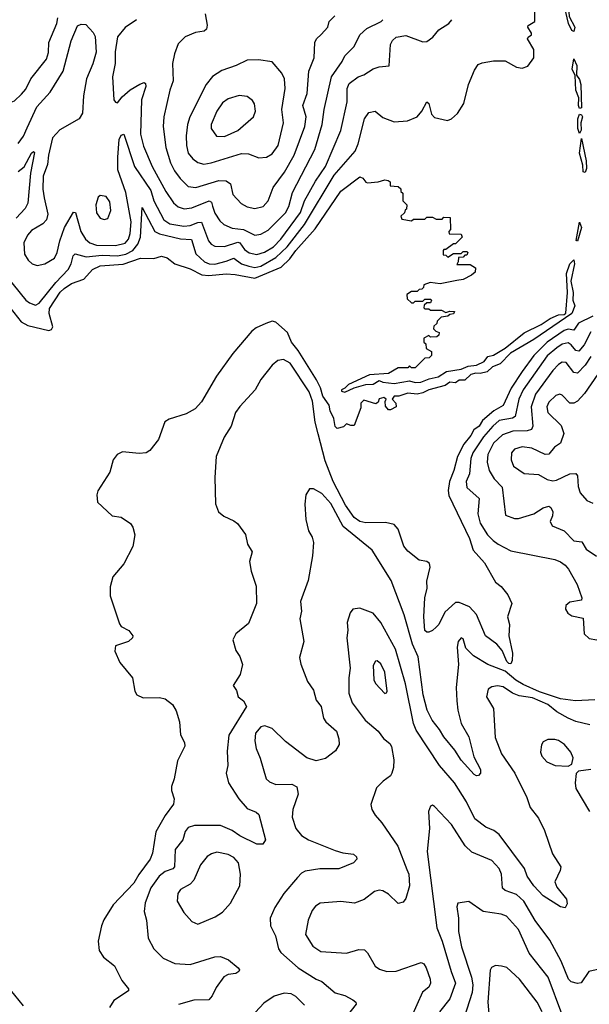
# Model space of a CAD drawing. Extents: x 1678431 to 1860718, y 384618 to 522882.
# Tile 280 of 473: x 1753013 to 1755996, y 494504 to 499665. Entities that reach past the tile are written whole.
import ezdxf

# ---------------------------------------------------------------- set-up
doc = ezdxf.new("R2010")
doc.units = 0

msp = doc.modelspace()

# ---------------------------------------------------------------- linework, layer by layer
at = {"layer": '0CON10XD'}
for points in [[(1755915, 499603.8), (1755905, 499608.8), (1755886.7, 499645), (1755867.8, 499727.8), (1755835, 499786.2), (1755834.3, 499805.7), (1755859.1, 499785), (1755871.2, 499741.2), (1755887.2, 499725), (1755891.4, 499681.4), (1755921.1, 499625), (1755915, 499603.8)], [(1752486.6, 499726.6), (1752516.5, 499615), (1752580, 499495), (1752600, 499475), (1752615, 499446), (1752682.6, 499422.6), (1752735, 499421.1), (1752757.3, 499407.3), (1752768.2, 499385), (1752788.5, 499275), (1752811.9, 499241.9), (1752865, 499210.9), (1752925, 499215.6), (1752985, 499239.2), (1753022.2, 499275), (1753045, 499301.4), (1753070.9, 499355), (1753152.6, 499457.4), (1753163.7, 499493.7), (1753164.6, 499545), (1753208.1, 499645), (1753212.4, 499675)], [(1752941.6, 498321.6), (1753044.3, 498195), (1753065, 498180), (1753095, 498168.6), (1753115, 498179.4), (1753202.2, 498287.8), (1753267.5, 498355), (1753282.2, 498385), (1753292.2, 498427.8), (1753302.6, 498437.4), (1753361.1, 498421.1), (1753445, 498430.2), (1753525, 498427.4), (1753568.7, 498435), (1753605, 498455.4), (1753631.8, 498488.2), (1753645, 498524.5), (1753655, 498680.8), (1753721, 498555), (1753745, 498541.6), (1753855, 498516.7), (1753913.3, 498513.3), (1753935, 498438), (1753980.8, 498395), (1754005, 498384.8), (1754035, 498383.8), (1754095, 498398.3), (1754135, 498415.2), (1754174.9, 498384.9), (1754212.7, 498372.7), (1754245, 498366.4), (1754275, 498372.9), (1754355, 498417.5), (1754413.3, 498475), (1754505, 498591.5), (1754659.8, 498850.2), (1754770.5, 498975), (1754786, 499015), (1754818.4, 499145), (1754841.7, 499178.3), (1754875, 499185.6), (1754915, 499152.9), (1754975, 499129.1), (1755044, 499134), (1755095.4, 499155), (1755119.5, 499185), (1755145, 499234), (1755156.4, 499225), (1755168.9, 499168.9), (1755185, 499152.2), (1755253.2, 499136.8), (1755275, 499145.8), (1755306.1, 499173.9), (1755339.4, 499225), (1755362.9, 499325), (1755395, 499400), (1755415, 499429.2), (1755435, 499439.4), (1755495, 499450), (1755555, 499448.6), (1755615.6, 499415.6), (1755645, 499411.4), (1755675, 499421.9), (1755705.9, 499465), (1755705, 499508), (1755672.9, 499565), (1755675.8, 499574.2), (1755693.3, 499585), (1755694, 499595), (1755674.3, 499625.7), (1755675.8, 499635), (1755711.3, 499655), (1755711.1, 499715)], [(1753983.5, 499696.5), (1753994.5, 499635.5), (1753990.6, 499615), (1753978.8, 499605), (1753932.8, 499597.2), (1753880, 499575), (1753842.2, 499537.8), (1753823.2, 499486.8), (1753813.1, 499435), (1753817.3, 499345), (1753799.5, 499295), (1753768.5, 499155), (1753764.7, 499105), (1753778.1, 498995), (1753802.1, 498915), (1753823.3, 498873.3), (1753852.6, 498832.6), (1753895, 498790.8), (1753935.2, 498784.8), (1754055, 498822.5), (1754095, 498820.3), (1754116.2, 498805), (1754129.1, 498749.1), (1754172, 498702), (1754204, 498684), (1754245, 498675.6), (1754288.6, 498685), (1754314.5, 498715), (1754341.1, 498785), (1754400, 498865), (1754450.8, 498955), (1754506.1, 499105), (1754513.8, 499155), (1754495.3, 499215), (1754517.9, 499277.9), (1754527.9, 499395), (1754554.6, 499465), (1754558.9, 499545), (1754568.2, 499565), (1754592.6, 499587.4), (1754626.9, 499625), (1754633.3, 499655), (1754662.7, 499685)], [(1753004.4, 499015.6), (1753032.1, 499055), (1753051.7, 499098.3), (1753101.8, 499208.2), (1753171.9, 499285), (1753240, 499395), (1753282.5, 499555), (1753315, 499632), (1753335, 499642.2), (1753359.1, 499639.1), (1753398.1, 499598.1), (1753407.5, 499577.5), (1753412.6, 499495), (1753395.7, 499434.3), (1753362.2, 499355), (1753346.2, 499265), (1753341.6, 499175), (1753323.9, 499146.1), (1753222.7, 499087.3), (1753184.3, 499045.7), (1753163, 498955), (1753158.3, 498905), (1753136, 498845), (1753133.9, 498776.1), (1753141.7, 498731.7), (1753159.6, 498645), (1753153.3, 498615), (1753134.7, 498595.3), (1753075, 498559.4), (1753053.5, 498535), (1753033.8, 498495), (1753038.5, 498435), (1753056.9, 498405), (1753078, 498385), (1753105, 498376.7), (1753145, 498384.6), (1753194.3, 498415.7), (1753209.3, 498445), (1753222.3, 498505), (1753248.1, 498575), (1753295, 498656.7), (1753305, 498654.2), (1753332.7, 498555), (1753357.8, 498515), (1753380, 498495), (1753415, 498482.9), (1753515, 498480.7), (1753565, 498493.9), (1753581.9, 498515), (1753592, 498545), (1753596.5, 498605), (1753569.5, 498759.5), (1753527.6, 498877.6), (1753526.7, 498945), (1753533.5, 499036.5), (1753545, 499060), (1753558.6, 499065), (1753613.5, 498895), (1753699.1, 498769.1), (1753716.2, 498716.2), (1753767.6, 498615), (1753798.6, 498595), (1753873, 498583), (1753905, 498585.6), (1753945, 498602.5), (1753965, 498603.1), (1754001.2, 498505), (1754015, 498487.5), (1754035, 498478.2), (1754085, 498475.2), (1754155, 498498.3), (1754165.6, 498495.6), (1754190.2, 498460.2), (1754215, 498442.6), (1754255, 498434.3), (1754295, 498446.6), (1754341.9, 498475), (1754380, 498515), (1754483.4, 498655), (1754504.6, 498715.4), (1754561.6, 498818.4), (1754614.3, 498895), (1754695.7, 499084.3), (1754728.9, 499235), (1754727.6, 499305), (1754739.2, 499330.8), (1754785, 499365.9), (1754815, 499376.1), (1754865, 499406.9), (1754895, 499417.1), (1754947.7, 499422.3), (1754955.8, 499534.2), (1754965, 499556), (1754985, 499574.2), (1755035, 499582.5), (1755125, 499548.6), (1755145, 499550.8), (1755176.1, 499573.9), (1755208.3, 499611.7), (1755260, 499645), (1755276.2, 499665)], [(1753624.4, 499665), (1753565.8, 499624.3), (1753524.6, 499575), (1753513.6, 499496.4), (1753513.1, 499435), (1753498.9, 499365), (1753506.7, 499245), (1753515, 499232.5), (1753525, 499230), (1753549.3, 499260.7), (1753592, 499298), (1753642.7, 499327.3), (1753665, 499335.5), (1753671.1, 499331.1), (1753673.8, 499315), (1753650.5, 499245), (1753645.3, 499065), (1753662.1, 499002.1), (1753705.8, 498895), (1753778.1, 498765), (1753819.2, 498705), (1753843.2, 498683.2), (1753875, 498673.8), (1753915, 498678), (1754005, 498715.7), (1754017.8, 498707.8), (1754023.2, 498686.8), (1754035, 498650), (1754060.7, 498610.7), (1754081.2, 498591.2), (1754125, 498571.6), (1754184.6, 498564.6), (1754245, 498535.3), (1754275, 498540.6), (1754315, 498561.3), (1754405, 498651.8), (1754423.1, 498685), (1754441.7, 498758.3), (1754559, 498985), (1754597.4, 499115), (1754608.1, 499195), (1754646.8, 499365), (1754702.7, 499445), (1754716.5, 499475), (1754764.7, 499525.3), (1754795, 499585.7), (1754830.5, 499619.5), (1754905.7, 499655), (1754914.3, 499665)], [(1753977.4, 498907.4), (1754015, 498914.7), (1754175, 498963.2), (1754212, 498962), (1754265, 498940), (1754305, 498944.4), (1754335, 498962.2), (1754367.3, 499005), (1754395.4, 499125), (1754385.3, 499195), (1754402.5, 499305), (1754399.3, 499355), (1754385.2, 499385.2), (1754335, 499444.3), (1754264.2, 499454.2), (1754205, 499452.9), (1754145.9, 499424.1), (1754070.7, 499399.3), (1754023.1, 499366.9), (1753988.8, 499325), (1753904.8, 499155.2), (1753892.2, 499115), (1753884.2, 499055.8), (1753885.9, 499005), (1753895.7, 498965.7), (1753919.5, 498935), (1753946.4, 498916.4), (1753977.4, 498907.4)], [(1755945, 499200), (1755938.9, 499215), (1755941.8, 499255), (1755925.3, 499295), (1755922.2, 499372.2), (1755906, 499405), (1755915, 499460), (1755930.6, 499425), (1755929.2, 499375), (1755945, 499351.4), (1755952.5, 499325), (1755955, 499203.3), (1755945, 499200)], [(1754085, 499052.3), (1754155, 499083.8), (1754237.3, 499155), (1754247.7, 499185), (1754243.3, 499223.3), (1754231.7, 499241.7), (1754205, 499262.5), (1754163.1, 499266.9), (1754105, 499250), (1754075, 499228.5), (1754045.5, 499185), (1754015.6, 499115), (1754015.7, 499095), (1754043.8, 499055), (1754085, 499052.3)], [(1755945, 499067.5), (1755937.1, 499095), (1755936.7, 499145), (1755945, 499170), (1755955, 499166), (1755960.5, 499155), (1755952.5, 499125), (1755954, 499086), (1755945, 499067.5)], [(1755975, 498864.3), (1755965, 498867.5), (1755962.2, 498902.2), (1755944.3, 498965), (1755955, 499042.5), (1755979.1, 498925), (1755981.2, 498885), (1755975, 498864.3)], [(1753005, 498868.5), (1753036, 498894), (1753075, 498965.6), (1753085, 498974), (1753089.5, 498969.5), (1753069.1, 498860.9), (1753055, 498702.5), (1753041.4, 498675), (1752995, 498624.7)], [(1752925, 498202.9), (1753021, 498081), (1753055, 498061.2), (1753165, 498035.2), (1753179.2, 498040.8), (1753186.2, 498055), (1753167.5, 498125), (1753169.7, 498150.3), (1753225, 498236.1), (1753245, 498256.6), (1753285, 498281.2), (1753348.1, 498305), (1753394.5, 498355), (1753435, 498374.7), (1753555, 498383.2), (1753645.4, 498415.4), (1753715, 498413.1), (1753755.6, 498425.6), (1753785, 498416.9), (1753825.4, 498385.4), (1753905, 498359.6), (1753966.9, 498326.9), (1754003.8, 498323.8), (1754095, 498332.2), (1754141.6, 498328.4), (1754245, 498310.4), (1754382.1, 498367.9), (1754428.6, 498411.4), (1754458.5, 498455), (1754560.5, 498569.5), (1754695, 498766.9), (1754795, 498842), (1754810, 498835), (1754825, 498812.5), (1754835, 498810), (1754890, 498815), (1754925, 498825.6), (1754942, 498822), (1754952.5, 498815), (1754953.3, 498793.3), (1754995, 498790), (1755008.3, 498778.3), (1755010, 498765), (1755020, 498755), (1755020, 498715), (1755040, 498695), (1755038.3, 498671.7), (1755031.7, 498668.3), (1755028.3, 498651.7), (1755010, 498635), (1755015, 498620), (1755065, 498610), (1755075, 498620), (1755135, 498620), (1755145, 498630), (1755175, 498630), (1755195, 498620), (1755225, 498620), (1755235, 498630), (1755268.3, 498628.3), (1755270, 498565), (1755260, 498555), (1755261.7, 498541.7), (1755325, 498540), (1755330, 498525), (1755295, 498490), (1755285, 498490), (1755245, 498460), (1755235, 498460), (1755230, 498455), (1755231.7, 498431.7), (1755245, 498430), (1755255, 498420), (1755285, 498440), (1755325, 498440), (1755335, 498450), (1755355, 498450), (1755360, 498445), (1755355, 498430), (1755345, 498430), (1755335, 498420), (1755311.7, 498418.3), (1755310, 498395), (1755301.7, 498381.7), (1755371.7, 498381.7), (1755400, 498365), (1755398.3, 498341.7), (1755380, 498325), (1755335, 498302.5), (1755303, 498297), (1755215, 498280), (1755163, 498287), (1755130, 498275), (1755128.3, 498261.7), (1755118.3, 498251.7), (1755105, 498250), (1755095, 498240), (1755065, 498240), (1755040, 498225), (1755041.7, 498201.7), (1755065, 498180), (1755075, 498180), (1755085, 498190), (1755125, 498190), (1755135, 498200), (1755165, 498200), (1755170, 498195), (1755165, 498180), (1755145, 498180), (1755131.7, 498168.3), (1755130, 498155), (1755135, 498150), (1755155, 498150), (1755165, 498142.5), (1755221.7, 498141.7), (1755245, 498130), (1755265, 498137.5), (1755290, 498135), (1755285, 498122.5), (1755265, 498120), (1755255, 498110), (1755220, 498105), (1755200, 498085), (1755198.3, 498071.7), (1755181.7, 498058.3), (1755180, 498045), (1755191.7, 498031.7), (1755210, 498025), (1755208.3, 498011.7), (1755198.3, 498001.7), (1755165, 498000), (1755155, 498010), (1755130, 497995), (1755130, 497975), (1755140, 497965), (1755141.7, 497941.7), (1755170, 497925), (1755170, 497905), (1755158.3, 497891.7), (1755135, 497890), (1755085, 497840), (1755065, 497840), (1755055, 497850), (1755045, 497840), (1754995, 497840), (1754945, 497810), (1754845, 497802.5), (1754735, 497752.5), (1754716.2, 497733.8), (1754697.5, 497725), (1754698.3, 497718.3), (1754715, 497713.1), (1754764, 497736), (1754825, 497752.2), (1754865, 497754.1), (1754895, 497772.9), (1754915, 497764.5), (1754975, 497758.6), (1755055, 497771.5), (1755085, 497762.9), (1755113.3, 497765), (1755157.3, 497782.7), (1755205, 497793.2), (1755248.9, 497821.1), (1755325, 497832.9), (1755361.7, 497848.3), (1755405, 497854.1), (1755445, 497873.9), (1755465, 497900), (1755495, 497906.2), (1755556.1, 497943.9), (1755655.9, 498024.1), (1755745, 498067.1), (1755791.7, 498098.3), (1755835, 498117.3), (1755865, 498119.5), (1755873.9, 498126.1), (1755881.3, 498235), (1755877.1, 498335), (1755893.5, 498385), (1755915, 498406.7), (1755919.6, 498385), (1755898.8, 498295), (1755911.2, 498235), (1755909.6, 498195), (1755920, 498165), (1755905.4, 498125), (1755705, 497988.4), (1755583.8, 497916.2), (1755528.7, 497861.3), (1755490, 497845), (1755460.9, 497819.1), (1755425, 497810.8), (1755402.4, 497812.4), (1755375.5, 497805), (1755345, 497775.4), (1755315, 497775.4), (1755295, 497762), (1755265, 497764), (1755242.2, 497747.8), (1755156.2, 497725), (1755125, 497709.1), (1755095, 497702.5), (1755045, 497707.1), (1754999.1, 497690.9), (1754975, 497692), (1754963.3, 497675), (1754983.8, 497655), (1754984.1, 497635.9), (1754955, 497620), (1754945, 497620), (1754929.3, 497639.3), (1754927, 497663), (1754932.5, 497675), (1754920, 497685), (1754895, 497677.5), (1754890.7, 497659.3), (1754878.3, 497651.7), (1754815, 497670.8), (1754798.8, 497655), (1754799.3, 497630.7), (1754765, 497537.5), (1754747, 497537), (1754725, 497546.7), (1754709.5, 497530.5), (1754675, 497522.5), (1754665, 497532.5), (1754658, 497575), (1754639.2, 497615), (1754633.1, 497645), (1754601.4, 497691.4), (1754589, 497735), (1754567.5, 497777.5), (1754471.5, 497931.5), (1754435.6, 497975), (1754414.8, 498024.8), (1754355, 498079.5), (1754335, 498084.4), (1754302.3, 498072.3), (1754250.9, 498049.1), (1754228.2, 498031.8), (1754128.6, 497915), (1754043.4, 497796.6), (1753965, 497661.2), (1753932, 497625), (1753885, 497598.9), (1753795, 497571.5), (1753772.9, 497557.1), (1753740.6, 497465), (1753695, 497407.5), (1753675, 497394.4), (1753639.3, 497390.7), (1753550.8, 497399.2), (1753522.5, 497385), (1753501.7, 497358.3), (1753485, 497292.5), (1753421.2, 497195), (1753416.2, 497175), (1753420, 497135), (1753497.5, 497065), (1753545, 497056.7), (1753593.4, 497023.4), (1753605.6, 497005), (1753615.8, 496965), (1753606.2, 496903.8)], [(1753455, 498617.5), (1753475, 498622), (1753490, 498665), (1753485, 498710), (1753465, 498737.5), (1753435, 498742.5), (1753424.3, 498735), (1753412.2, 498695), (1753415, 498653.3), (1753435, 498624.2), (1753455, 498617.5)], [(1755935, 498504), (1755928.3, 498508.3), (1755945, 498603.3), (1755955.3, 498575), (1755935, 498504)], [(1756015, 498110), (1755939.5, 498075), (1755915, 498037.6), (1755885, 498041.9), (1755865, 498035.7), (1755775.6, 497975), (1755705.2, 497905), (1755645, 497820.7), (1755586.3, 497733.7), (1755545, 497642.8), (1755496, 497614), (1755436.9, 497563.1), (1755419.1, 497535), (1755391.2, 497515), (1755375.9, 497485), (1755339.6, 497440.4), (1755306.3, 497375), (1755287.6, 497302.4), (1755263.9, 497245), (1755257.4, 497197.4), (1755260.4, 497170.4), (1755368.3, 496945), (1755388.2, 496885), (1755447.3, 496817.3), (1755505, 496715.6), (1755535, 496694.4), (1755570.3, 496650.3), (1755590, 496605), (1755568.5, 496535), (1755578, 496495), (1755574.7, 496434.7), (1755594.2, 496345), (1755591.9, 496305), (1755585, 496288), (1755575, 496289.6), (1755565, 496300.9), (1755539.1, 496359.1), (1755511.5, 496391.5), (1755452.9, 496435), (1755405, 496547.1), (1755368, 496588), (1755315, 496610), (1755295, 496610), (1755240.2, 496559.8), (1755207.9, 496495), (1755195, 496480.6), (1755175, 496462.5), (1755155, 496454.2), (1755145, 496454), (1755135, 496463.8), (1755130.4, 496535), (1755134.6, 496635), (1755146.4, 496685), (1755145, 496722.5), (1755163.1, 496795), (1755159.4, 496815), (1755145, 496824.4), (1755105, 496831.5), (1755045, 496878.1), (1755024.6, 496905), (1754996, 496995), (1754975, 497019.2), (1754928.9, 497028.9), (1754825, 497027.3), (1754795, 497035.2), (1754765, 497055.2), (1754719.7, 497119.7), (1754654.1, 497245), (1754612.7, 497352.7), (1754576.8, 497493.2), (1754560.9, 497555), (1754545.8, 497665), (1754529.3, 497715), (1754429.6, 497865), (1754395, 497883.3), (1754365, 497879.2), (1754335, 497854), (1754275, 497778), (1754245.5, 497724.5), (1754165, 497638), (1754143.7, 497606.3), (1754120.8, 497535), (1754083.3, 497476.7), (1754042.2, 497375), (1754034.4, 497265), (1754037.7, 497127.7), (1754053.3, 497085), (1754081.7, 497061.7), (1754135, 497038.8), (1754154.1, 497024.1), (1754195, 496966.7), (1754206, 496915), (1754230, 496875), (1754215.6, 496824.4), (1754224.6, 496774.6), (1754252.1, 496695), (1754253.1, 496605), (1754210.9, 496499.1), (1754144.2, 496445), (1754130, 496415), (1754145, 496357.5), (1754165, 496326.7), (1754180, 496285), (1754167.9, 496232.1), (1754131.2, 496175), (1754147.7, 496147.7), (1754156.7, 496115), (1754184.2, 496094.2), (1754201.2, 496065), (1754107.7, 495915), (1754099.4, 495830.6), (1754102.5, 495755), (1754094.4, 495715), (1754105.8, 495665), (1754161.3, 495581.3), (1754205, 495530.6), (1754250.6, 495510.6), (1754265, 495498), (1754300, 495365), (1754286.7, 495343.3), (1754255, 495342.9), (1754166.2, 495386.2), (1754125, 495415.3), (1754065, 495441.2), (1753928.8, 495441.2), (1753895, 495430.8), (1753879.8, 495410.2), (1753867.8, 495365), (1753826.9, 495315), (1753823.8, 495225), (1753815, 495213.1), (1753775, 495199.3), (1753742.5, 495175), (1753699.4, 495115), (1753669.2, 495035), (1753665, 494990), (1753676.2, 494945), (1753685, 494850), (1753715, 494794.2), (1753764.3, 494745), (1753825, 494718.2), (1753905, 494711.5), (1754035, 494752.2), (1754065, 494753.5), (1754106.4, 494736.4), (1754157.5, 494695), (1754164, 494685), (1754161.2, 494675), (1754145, 494665.8), (1754105, 494660.6), (1754081.7, 494648.3), (1754042, 494592), (1754021.7, 494548.3), (1754002.9, 494527.1), (1753925.4, 494525.4), (1753845, 494502.7)], [(1756005, 498027.9), (1755969.4, 497960.6), (1755941.9, 497928.1), (1755925, 497930), (1755900.7, 497960.7), (1755885, 497970.4), (1755855, 497964.4), (1755825.8, 497945), (1755775, 497902.7), (1755649.6, 497725), (1755627, 497675), (1755607.9, 497585), (1755593.5, 497576.5), (1755525, 497563.1), (1755490.4, 497535), (1755441.4, 497478.6), (1755385.6, 497395), (1755375.2, 497365), (1755368.1, 497285), (1755351.1, 497245), (1755355, 497211.9), (1755419.6, 497155), (1755412.7, 497075), (1755424.6, 497025), (1755463.8, 496965), (1755493.6, 496935), (1755518.9, 496915), (1755585, 496880.9), (1755815, 496835.3), (1755845, 496823.3), (1755869.6, 496805), (1755886.9, 496785), (1755932.5, 496705), (1755957.5, 496635), (1755955, 496622.5), (1755895, 496611.2), (1755874, 496595), (1755871.2, 496575), (1755884.3, 496554.3), (1755905, 496540), (1755965, 496527.5), (1755968.9, 496445), (1755995, 496421.1), (1756035, 496413.6)], [(1756005, 497899.3), (1755975.4, 497854.6), (1755935, 497811.2), (1755915, 497815.5), (1755875, 497868.5), (1755855, 497868.9), (1755835, 497856.6), (1755805, 497825.3), (1755715, 497702.7), (1755692.6, 497635), (1755700.3, 497535), (1755692.7, 497517.3), (1755671, 497509), (1755595, 497507.3), (1755541.5, 497488.5), (1755495.3, 497445), (1755464.2, 497385), (1755461.1, 497345), (1755472.6, 497302.6), (1755498.2, 497258.2), (1755539.6, 497215), (1755557, 497067), (1755605, 497050.6), (1755625, 497050.6), (1755705, 497075.5), (1755755, 497105.4), (1755785, 497114.3), (1755795, 497108), (1755805.3, 497085.3), (1755804.4, 497065), (1755791.5, 497035), (1755801.2, 497011.2), (1755865, 496985.8), (1755915, 496933.2), (1755957.8, 496927.8), (1755980.3, 496890.3), (1756033.3, 496853.3)], [(1756095.3, 497885), (1755971.4, 497705), (1755935, 497665.4), (1755915, 497654.5), (1755895, 497655.6), (1755855, 497696.9), (1755841.9, 497701.9), (1755820.6, 497695), (1755785, 497660.5), (1755774.1, 497635), (1755778.5, 497605), (1755848.1, 497538.1), (1755862.1, 497495), (1755845.4, 497445), (1755814.5, 497425), (1755785, 497387.1), (1755765, 497385.4), (1755695, 497418.2), (1755645, 497425.7), (1755605, 497413.4), (1755588.4, 497395), (1755587, 497357), (1755599.6, 497325), (1755655, 497286.2), (1755730.7, 497280.7), (1755775.5, 497255.5), (1755805, 497248.2), (1755825, 497251.3), (1755895, 497283.5), (1755926, 497286), (1755933.8, 497273.8), (1755937.2, 497217.2), (1755948.2, 497185), (1755984.1, 497144.1), (1756015, 497130)], [(1756025, 496100.5), (1755924.8, 496095.2), (1755845, 496104.9), (1755735, 496141.1), (1755650.4, 496180.4), (1755612, 496202), (1755555, 496250.4), (1755465, 496285.7), (1755389.9, 496329.9), (1755350.4, 496370.4), (1755335, 496418.8), (1755325, 496423.8), (1755309.4, 496405), (1755304.5, 496375), (1755311.2, 496285), (1755298.4, 496165), (1755302.5, 496095), (1755307.6, 496045), (1755325.3, 495975), (1755365, 495905.8), (1755391.7, 495801.7), (1755425.9, 495735), (1755426.5, 495715), (1755416.4, 495703.6), (1755405, 495700.8), (1755392.5, 495707.5), (1755325, 495782.7), (1755292.1, 495835), (1755235, 495905.3), (1755212.1, 495945), (1755172.4, 495992.4), (1755146.7, 496045), (1755126.3, 496125), (1755099.2, 496325), (1755071, 496391), (1755026.6, 496545), (1754958.8, 496725), (1754858.5, 496885), (1754707.4, 497007.4), (1754641.7, 497128.3), (1754595, 497181.9), (1754552.5, 497205), (1754530, 497205), (1754512, 497175), (1754506, 497125), (1754511.2, 497045), (1754526.1, 496986.1), (1754545, 496952.5), (1754551.4, 496925), (1754547.1, 496855), (1754524, 496725), (1754484.2, 496615.8), (1754488.6, 496565), (1754480.8, 496525), (1754500.8, 496405), (1754478.6, 496321.4), (1754485, 496286.7), (1754520.5, 496195), (1754551.1, 496151.1), (1754565, 496097.5), (1754592.2, 496065), (1754603.4, 496003.4), (1754615.6, 495985), (1754671.5, 495935), (1754684.2, 495895), (1754685.8, 495865), (1754667.7, 495832.3), (1754615, 495792), (1754565, 495780), (1754516.2, 495795), (1754405, 495880.9), (1754335, 495949.6), (1754296.4, 495963.6), (1754275, 495958.2), (1754247.3, 495925), (1754244, 495884), (1754250.8, 495845), (1754273, 495793), (1754304.4, 495685), (1754320.6, 495670.6), (1754355, 495656.2), (1754437.9, 495657.9), (1754464.1, 495644.1), (1754471.2, 495605), (1754443.1, 495525), (1754440, 495485), (1754458.5, 495425), (1754488.2, 495388.2), (1754525, 495366.1), (1754665, 495309.6), (1754705, 495297.3), (1754760.7, 495290.7), (1754777.3, 495277.3), (1754779.4, 495265), (1754761.2, 495245), (1754685, 495213.6), (1754585, 495213.1), (1754508.8, 495201.2), (1754488.2, 495191.8), (1754468.3, 495168.3), (1754397.1, 495085), (1754349.3, 495010.7), (1754325.5, 494955), (1754327.1, 494915), (1754353.1, 494863.1), (1754367.5, 494795), (1754380.6, 494775), (1754471.8, 494695), (1754565, 494635.4), (1754595, 494622.5), (1754665, 494563.1), (1754715, 494550), (1754757.8, 494527.8), (1754774, 494515), (1754776, 494505), (1754715, 494429.2)], [(1753606.2, 496903.8), (1753557.7, 496812.3), (1753500.5, 496745), (1753487.3, 496692.7), (1753487.3, 496645), (1753535, 496498.8), (1753545, 496484.2), (1753585, 496463.8), (1753606.2, 496435), (1753603.8, 496425), (1753583.3, 496405), (1753515, 496382), (1753510.4, 496355), (1753537.3, 496295), (1753602.9, 496215), (1753616.1, 496145), (1753626.5, 496125), (1753659.6, 496109.6), (1753745, 496111.3), (1753775.2, 496105.2), (1753812.3, 496075), (1753832.1, 496042.1), (1753849.5, 495985), (1753855, 495916.7), (1753875.5, 495875.5), (1753877, 495857), (1753839.4, 495780.6), (1753822.5, 495685), (1753808.3, 495645), (1753807.9, 495625), (1753821.2, 495581.2), (1753818, 495552), (1753775, 495493.5), (1753725, 495408.1), (1753708.1, 495295), (1753695.8, 495264.2), (1753636.2, 495183.8), (1753611.2, 495138.8), (1753501.9, 495025), (1753453.1, 494946.9), (1753441.4, 494915), (1753423.3, 494835), (1753428.8, 494785), (1753451.3, 494751.3), (1753508.8, 494705), (1753547.7, 494627.7), (1753583.3, 494585), (1753583.3, 494575), (1753505, 494524.2), (1753482.4, 494487.6)], [(1755999, 495969), (1755925, 495986.5), (1755885, 496003.6), (1755826.9, 496036.9), (1755779.5, 496075), (1755699.6, 496109.6), (1755629.8, 496119.8), (1755594.7, 496134.7), (1755545, 496168.2), (1755515, 496173.6), (1755485, 496168.5), (1755465.8, 496155), (1755457.5, 496115), (1755494.4, 496055), (1755502.7, 495902.7), (1755536.9, 495816.9), (1755606.2, 495715), (1755668.5, 495588.5), (1755685.9, 495535.9), (1755729.9, 495479.9), (1755762.5, 495415), (1755803.2, 495293.2), (1755847.5, 495225), (1755844.4, 495205), (1755815.6, 495145), (1755826.9, 495116.9), (1755876.2, 495055), (1755880.6, 495029.4), (1755870.7, 495009.3), (1755845, 495014), (1755755, 495071.5), (1755706.1, 495125), (1755670.8, 495175), (1755656.7, 495215), (1755525, 495393.3), (1755495.6, 495415), (1755455, 495432.5), (1755396.4, 495476.4), (1755353.6, 495565), (1755290.7, 495665), (1755211.2, 495755), (1755090.2, 495940.2), (1755074.8, 495974.8), (1755033, 496183), (1754980.8, 496365), (1754905, 496505.6), (1754865, 496554.4), (1754795, 496580.8), (1754757.5, 496575), (1754744.6, 496555.4), (1754727.3, 496505), (1754731.8, 496465), (1754726.9, 496425), (1754744.5, 496265), (1754737.1, 496215), (1754736.2, 496135), (1754754.7, 496084.7), (1754822.2, 495992.2), (1754890.6, 495935), (1754917.6, 495897.6), (1754951.2, 495871.2), (1754960.6, 495855), (1754971.9, 495785), (1754971.4, 495745), (1754962.2, 495715), (1754955, 495701.4), (1754916.1, 495673.9), (1754882.3, 495637.7), (1754851.7, 495551.7), (1754857.5, 495525), (1754874, 495495), (1754910, 495455), (1754992.8, 495332.8), (1755040.5, 495210.5), (1755050.8, 495185), (1755054.7, 495125), (1755035, 495058.8), (1755020.9, 495039.1), (1754995, 495032.5), (1754945, 495080.8), (1754915, 495098.6), (1754895, 495101.4), (1754871.2, 495095), (1754817.4, 495052.6), (1754766.6, 495033.4), (1754695, 495042.2), (1754587.1, 495032.9), (1754562, 495018), (1754545.3, 494994.7), (1754524.4, 494944.4), (1754509.2, 494869.2), (1754547.6, 494807.6), (1754590.1, 494780.1), (1754725, 494771.8), (1754788.7, 494791.3), (1754819.1, 494789.1), (1754835, 494774), (1754875, 494702.9), (1754897.7, 494687.7), (1754935, 494676.2), (1754985, 494677.1), (1755115, 494723.3), (1755128.9, 494715), (1755142.3, 494695), (1755162.1, 494635), (1755164.5, 494615), (1755155.9, 494594.1), (1755123.2, 494566.8), (1755063.9, 494435)], [(1754925, 496132.9), (1754933.9, 496136.1), (1754936.7, 496145), (1754925.4, 496245), (1754905, 496288.1), (1754885, 496304.2), (1754877.3, 496302.7), (1754865, 496280), (1754867.3, 496205), (1754875.6, 496185), (1754925, 496132.9)], [(1755885, 495752), (1755905, 495762.5), (1755912.5, 495795), (1755900, 495825), (1755865.7, 495865), (1755835, 495886.7), (1755815, 495891.5), (1755778.3, 495891.7), (1755755, 495878.8), (1755745.8, 495864.2), (1755740, 495825), (1755747.5, 495805), (1755774.2, 495775), (1755817.5, 495755), (1755885, 495752)], [(1756005, 495734.4), (1755940, 495725), (1755927, 495713), (1755921.9, 495665), (1755925.5, 495635.5), (1755998.1, 495515)], [(1755346.7, 495335), (1755275, 495446.7), (1755185, 495541.2), (1755175, 495546.7), (1755165, 495542.5), (1755153.3, 495515), (1755160, 495425), (1755146.2, 495305), (1755197.7, 494905), (1755226.3, 494835), (1755272.1, 494675), (1755295.2, 494615), (1755265, 494532.5), (1755210.8, 494465)], [(1753945, 494924.2), (1754037.4, 494962.6), (1754075, 494986.9), (1754116.8, 495033.2), (1754165.4, 495125), (1754169.6, 495185), (1754159.1, 495245), (1754135, 495272.5), (1754105, 495289.1), (1754045, 495301.8), (1754016.8, 495293.2), (1753995, 495278.2), (1753960.4, 495235), (1753925, 495153.5), (1753905, 495132.7), (1753855, 495105.5), (1753840.5, 495085), (1753837.8, 495045), (1753872.2, 494985), (1753915, 494937.5), (1753945, 494924.2)], [(1756047.3, 494687.3), (1755994.4, 494675.6), (1755953.5, 494616.5), (1755935, 494611.8), (1755900.6, 494620.6), (1755887.5, 494635), (1755849.6, 494729.6), (1755789.4, 494839.4), (1755713.4, 494943.4), (1755652.7, 495045), (1755615, 495078.9), (1755555, 495100), (1755541.7, 495111.7), (1755536.8, 495185), (1755524.6, 495215), (1755485, 495257.9), (1755381.6, 495301.6), (1755346.7, 495335)], [(1755852.8, 494452.8), (1755780.3, 494645), (1755681.7, 494771.7), (1755625.6, 494895.6), (1755563.1, 494965), (1755535, 494976.8), (1755440, 494990), (1755365, 495042), (1755307, 495033), (1755302.5, 495015), (1755310.7, 494955), (1755311.1, 494885), (1755327, 494805), (1755378.8, 494645), (1755385.9, 494605), (1755383, 494565), (1755340, 494435)], [(1755749.3, 494465), (1755723.6, 494515), (1755631.1, 494635), (1755565, 494695.8), (1755537, 494703), (1755505, 494707.5), (1755483.3, 494696.7), (1755477, 494683), (1755465.3, 494515), (1755472.2, 494435)], [(1753033.3, 494495), (1752965, 494578.8)], [(1754505, 494499.1), (1754458.9, 494545), (1754435, 494557.9), (1754397.8, 494562.2), (1754345, 494546.5), (1754291.1, 494508.9), (1754225, 494437.5)]]:
    msp.add_lwpolyline(points, dxfattribs=at)

doc.saveas('drawing.dxf')
